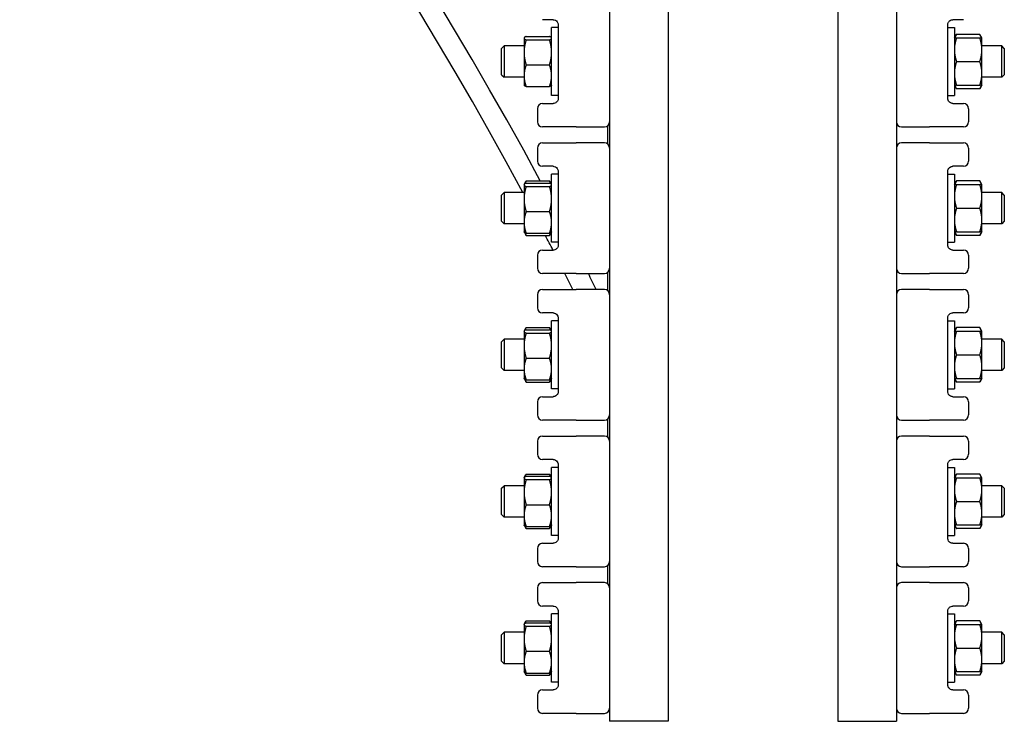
# Model space of a CAD drawing. Header units: inches. Extents: x 24 to 1128, y -69 to 748.
# Tile 274 of 656: x 448.72 to 460.47, y 305.05 to 313.42. Entities that reach past the tile are written whole.
import ezdxf

# ---------------------------------------------------------------- set-up
doc = ezdxf.new("R2010")
doc.units = ezdxf.units.IN
doc.header["$LTSCALE"] = 32
doc.header["$MEASUREMENT"] = 0
doc.layers.add('Visible (ANSI)', color=7, linetype='Continuous', lineweight=30)

msp = doc.modelspace()

# ---------------------------------------------------------------- linework, layer by layer
at = {"layer": 'Visible (ANSI)'}
for p, q in [((455.76301, 319.04617), (455.76301, 305.04617)), ((456.46301, 319.04617), (456.46301, 305.04617)), ((458.48601, 319.04617), (458.48601, 305.04617)), ((459.18601, 319.04617), (459.18601, 305.04617)), ((455.08801, 313.42117), (454.96301, 313.42117)), ((455.15051, 313.35867), (455.15051, 312.48367)), ((459.79851, 312.48367), (459.79851, 313.35867)), ((459.98601, 313.42117), (459.86101, 313.42117)), ((455.07051, 312.51467), (455.07051, 313.32767)), ((455.15051, 313.32767), (455.07051, 313.32767)), ((459.79851, 313.32767), (459.87851, 313.32767)), ((459.87851, 313.32767), (459.87851, 312.51467)), ((459.87851, 313.20267), (459.90365, 313.24622)), ((460.18237, 313.24622), (459.90365, 313.24622)), ((460.20751, 313.20267), (460.18237, 313.24622)), ((454.47451, 313.07742), (454.50576, 313.10867)), ((454.50576, 313.10867), (454.50576, 312.73367)), ((454.74151, 313.10867), (454.50576, 313.10867)), ((454.74151, 313.20267), (454.74273, 313.20478)), ((454.74151, 313.20267), (454.74151, 313.20057)), ((454.74151, 313.20057), (454.74151, 313.03118)), ((454.76665, 313.22037), (455.04537, 313.22037)), ((454.76665, 313.18078), (455.04537, 313.18078)), ((455.07051, 313.20267), (455.06929, 313.20478)), ((459.90365, 313.20267), (460.18237, 313.20267)), ((460.20751, 313.06192), (460.20751, 313.20267)), ((460.44326, 313.10867), (460.20751, 313.10867)), ((460.44326, 312.73367), (460.44326, 313.10867)), ((460.47451, 313.07742), (460.44326, 313.10867)), ((454.47451, 312.76492), (454.47451, 313.07742)), ((454.74151, 313.03118), (454.74151, 312.75177)), ((460.20751, 312.78042), (460.20751, 313.06192)), ((460.47451, 313.07742), (460.47451, 312.76492)), ((454.76665, 312.88158), (455.04537, 312.88158)), ((459.90365, 312.92117), (460.18237, 312.92117)), ((454.47451, 312.76492), (454.50576, 312.73367)), ((460.20751, 312.63967), (460.20751, 312.78042)), ((460.47451, 312.76492), (460.44326, 312.73367)), ((454.74151, 312.73367), (454.50576, 312.73367)), ((454.74151, 312.75177), (454.74151, 312.63967)), ((454.74151, 312.63967), (454.74273, 312.63756)), ((455.07051, 312.63967), (455.06929, 312.63756)), ((459.87851, 312.63967), (459.90365, 312.59612)), ((459.90365, 312.63967), (460.18237, 312.63967)), ((460.20751, 312.63967), (460.18237, 312.59612)), ((460.44326, 312.73367), (460.20751, 312.73367)), ((454.76665, 312.62197), (455.04537, 312.62197)), ((460.18237, 312.59612), (459.90365, 312.59612)), ((454.96301, 312.42117), (455.08801, 312.42117)), ((455.15051, 312.51467), (455.07051, 312.51467)), ((459.79851, 312.51467), (459.87851, 312.51467)), ((459.86101, 312.42117), (459.98601, 312.42117)), ((454.90051, 312.35867), (454.90051, 312.20367)), ((460.04851, 312.35867), (460.04851, 312.20367)), ((455.31027, 312.14117), (454.96301, 312.14117)), ((455.36575, 312.14117), (455.31027, 312.14117)), ((455.36575, 312.14117), (455.70051, 312.14117)), ((455.73789, 312.15358), (455.73789, 311.93876)), ((459.24851, 312.14117), (459.58327, 312.14117)), ((459.63875, 312.14117), (459.58327, 312.14117)), ((459.98601, 312.14117), (459.63875, 312.14117)), ((454.96301, 311.95117), (455.31027, 311.95117)), ((455.31027, 311.95117), (455.36575, 311.95117)), ((455.70051, 311.95117), (455.36575, 311.95117)), ((459.58327, 311.95117), (459.24851, 311.95117)), ((459.58327, 311.95117), (459.63875, 311.95117)), ((459.63875, 311.95117), (459.98601, 311.95117)), ((454.90051, 311.88867), (454.90051, 311.73367)), ((460.04851, 311.88867), (460.04851, 311.73367)), ((455.08801, 311.67117), (454.96301, 311.67117)), ((455.07051, 310.76467), (455.07051, 311.57767)), ((455.15051, 311.57767), (455.07051, 311.57767)), ((455.15051, 311.60867), (455.15051, 310.73367)), ((459.79851, 310.73367), (459.79851, 311.60867)), ((459.79851, 311.57767), (459.87851, 311.57767)), ((459.98601, 311.67117), (459.86101, 311.67117)), ((459.87851, 311.57767), (459.87851, 310.76467)), ((454.74273, 311.45478), (454.76375, 311.49119)), ((454.76665, 311.49609), (455.04537, 311.49609)), ((454.76665, 311.47037), (455.04537, 311.47037)), ((455.06929, 311.45478), (455.04827, 311.49119)), ((459.87851, 311.45267), (459.90365, 311.49622)), ((460.18237, 311.49622), (459.90365, 311.49622)), ((460.20751, 311.45267), (460.18237, 311.49622)), ((454.47451, 311.32742), (454.50576, 311.35867)), ((454.50576, 311.35867), (454.50576, 310.98367)), ((454.74151, 311.35867), (454.50576, 311.35867)), ((454.74151, 311.45267), (454.74273, 311.45478)), ((454.74151, 311.45267), (454.74151, 311.45057)), ((454.74151, 311.45057), (454.74151, 311.28118)), ((454.76665, 311.43078), (455.04537, 311.43078)), ((455.07051, 311.45267), (455.06929, 311.45478)), ((459.90365, 311.45267), (460.18237, 311.45267)), ((460.20751, 311.31192), (460.20751, 311.45267)), ((460.44326, 311.35867), (460.20751, 311.35867)), ((460.44326, 310.98367), (460.44326, 311.35867)), ((460.47451, 311.32742), (460.44326, 311.35867)), ((454.47451, 311.01492), (454.47451, 311.32742)), ((454.74151, 311.28118), (454.74151, 311.00177)), ((460.20751, 311.03042), (460.20751, 311.31192)), ((460.47451, 311.32742), (460.47451, 311.01492)), ((454.76665, 311.13158), (455.04537, 311.13158)), ((459.90365, 311.17117), (460.18237, 311.17117)), ((454.47451, 311.01492), (454.50576, 310.98367)), ((454.74151, 311.00177), (454.74151, 310.88967)), ((460.20751, 310.88967), (460.20751, 311.03042)), ((460.47451, 311.01492), (460.44326, 310.98367)), ((454.74151, 310.98367), (454.50576, 310.98367)), ((454.74151, 310.88967), (454.74273, 310.88756)), ((454.74273, 310.88756), (454.76375, 310.85115)), ((454.76665, 310.87197), (455.04537, 310.87197)), ((455.06929, 310.88756), (455.04827, 310.85115)), ((455.07051, 310.88967), (455.06929, 310.88756)), ((459.87851, 310.88967), (459.90365, 310.84612)), ((459.90365, 310.88967), (460.18237, 310.88967)), ((460.20751, 310.88967), (460.18237, 310.84612)), ((460.44326, 310.98367), (460.20751, 310.98367)), ((454.76665, 310.84625), (455.04537, 310.84625)), ((455.15051, 310.76467), (455.07051, 310.76467)), ((459.79851, 310.76467), (459.87851, 310.76467)), ((460.18237, 310.84612), (459.90365, 310.84612)), ((454.96301, 310.67117), (455.08801, 310.67117)), ((459.86101, 310.67117), (459.98601, 310.67117)), ((454.90051, 310.60867), (454.90051, 310.45367)), ((460.04851, 310.60867), (460.04851, 310.45367)), ((455.73789, 310.40358), (455.73789, 310.18876)), ((455.31027, 310.39117), (454.96301, 310.39117)), ((455.36575, 310.39117), (455.31027, 310.39117)), ((455.36575, 310.39117), (455.70051, 310.39117)), ((459.24851, 310.39117), (459.58327, 310.39117)), ((459.63875, 310.39117), (459.58327, 310.39117)), ((459.98601, 310.39117), (459.63875, 310.39117)), ((454.96301, 310.20117), (455.31027, 310.20117)), ((455.31027, 310.20117), (455.36575, 310.20117)), ((455.70051, 310.20117), (455.36575, 310.20117)), ((459.58327, 310.20117), (459.24851, 310.20117)), ((459.58327, 310.20117), (459.63875, 310.20117)), ((459.63875, 310.20117), (459.98601, 310.20117)), ((454.90051, 310.13867), (454.90051, 309.98367)), ((460.04851, 310.13867), (460.04851, 309.98367)), ((455.08801, 309.92117), (454.96301, 309.92117)), ((455.07051, 309.01467), (455.07051, 309.82767)), ((455.15051, 309.82767), (455.07051, 309.82767)), ((455.15051, 309.85867), (455.15051, 308.98367)), ((459.79851, 308.98367), (459.79851, 309.85867)), ((459.79851, 309.82767), (459.87851, 309.82767)), ((459.98601, 309.92117), (459.86101, 309.92117)), ((459.87851, 309.82767), (459.87851, 309.01467)), ((454.74151, 309.70267), (454.74273, 309.70478)), ((454.74151, 309.70267), (454.74151, 309.70057)), ((454.74151, 309.70057), (454.74151, 309.53118)), ((454.74273, 309.70478), (454.76375, 309.74119)), ((454.76665, 309.74609), (455.04537, 309.74609)), ((454.76665, 309.72037), (455.04537, 309.72037)), ((455.06929, 309.70478), (455.04827, 309.74119)), ((455.07051, 309.70267), (455.06929, 309.70478)), ((459.87851, 309.70267), (459.90365, 309.74622)), ((460.18237, 309.74622), (459.90365, 309.74622)), ((459.90365, 309.70267), (460.18237, 309.70267)), ((460.20751, 309.70267), (460.18237, 309.74622)), ((460.20751, 309.56192), (460.20751, 309.70267)), ((454.47451, 309.57742), (454.50576, 309.60867)), ((454.50576, 309.60867), (454.50576, 309.23367)), ((454.74151, 309.60867), (454.50576, 309.60867)), ((454.76665, 309.68078), (455.04537, 309.68078)), ((460.44326, 309.60867), (460.20751, 309.60867)), ((460.44326, 309.23367), (460.44326, 309.60867)), ((460.47451, 309.57742), (460.44326, 309.60867)), ((454.47451, 309.26492), (454.47451, 309.57742)), ((454.74151, 309.53118), (454.74151, 309.25177)), ((460.20751, 309.28042), (460.20751, 309.56192)), ((460.47451, 309.57742), (460.47451, 309.26492)), ((454.76665, 309.38158), (455.04537, 309.38158)), ((459.90365, 309.42117), (460.18237, 309.42117)), ((454.47451, 309.26492), (454.50576, 309.23367)), ((454.74151, 309.23367), (454.50576, 309.23367)), ((454.74151, 309.25177), (454.74151, 309.13967)), ((460.20751, 309.13967), (460.20751, 309.28042)), ((460.44326, 309.23367), (460.20751, 309.23367)), ((460.47451, 309.26492), (460.44326, 309.23367)), ((454.74151, 309.13967), (454.74273, 309.13756)), ((454.74273, 309.13756), (454.76375, 309.10115)), ((454.76665, 309.12197), (455.04537, 309.12197)), ((455.06929, 309.13756), (455.04827, 309.10115)), ((455.07051, 309.13967), (455.06929, 309.13756)), ((459.87851, 309.13967), (459.90365, 309.09612)), ((459.90365, 309.13967), (460.18237, 309.13967)), ((460.20751, 309.13967), (460.18237, 309.09612)), ((454.76665, 309.09625), (455.04537, 309.09625)), ((455.15051, 309.01467), (455.07051, 309.01467)), ((459.79851, 309.01467), (459.87851, 309.01467)), ((460.18237, 309.09612), (459.90365, 309.09612)), ((454.96301, 308.92117), (455.08801, 308.92117)), ((459.86101, 308.92117), (459.98601, 308.92117)), ((454.90051, 308.85867), (454.90051, 308.70367)), ((460.04851, 308.85867), (460.04851, 308.70367)), ((455.31027, 308.64117), (454.96301, 308.64117)), ((455.36575, 308.64117), (455.31027, 308.64117)), ((455.36575, 308.64117), (455.70051, 308.64117)), ((455.73789, 308.65358), (455.73789, 308.43876)), ((459.24851, 308.64117), (459.58327, 308.64117)), ((459.63875, 308.64117), (459.58327, 308.64117)), ((459.98601, 308.64117), (459.63875, 308.64117)), ((454.96301, 308.45117), (455.31027, 308.45117)), ((455.31027, 308.45117), (455.36575, 308.45117)), ((455.70051, 308.45117), (455.36575, 308.45117)), ((459.58327, 308.45117), (459.24851, 308.45117)), ((459.58327, 308.45117), (459.63875, 308.45117)), ((459.63875, 308.45117), (459.98601, 308.45117)), ((454.90051, 308.38867), (454.90051, 308.23367)), ((460.04851, 308.38867), (460.04851, 308.23367)), ((455.08801, 308.17117), (454.96301, 308.17117)), ((459.98601, 308.17117), (459.86101, 308.17117)), ((455.07051, 307.26467), (455.07051, 308.07767)), ((455.15051, 308.07767), (455.07051, 308.07767)), ((455.15051, 308.10867), (455.15051, 307.23367)), ((459.79851, 307.23367), (459.79851, 308.10867)), ((459.79851, 308.07767), (459.87851, 308.07767)), ((459.87851, 308.07767), (459.87851, 307.26467)), ((454.74151, 307.95267), (454.74273, 307.95478)), ((454.74151, 307.95267), (454.74151, 307.95057)), ((454.74151, 307.95057), (454.74151, 307.78118)), ((454.74273, 307.95478), (454.76375, 307.99119)), ((454.76665, 307.99609), (455.04537, 307.99609)), ((454.76665, 307.97037), (455.04537, 307.97037)), ((455.06929, 307.95478), (455.04827, 307.99119)), ((455.07051, 307.95267), (455.06929, 307.95478)), ((459.87851, 307.95267), (459.90365, 307.99622)), ((460.18237, 307.99622), (459.90365, 307.99622)), ((459.90365, 307.95267), (460.18237, 307.95267)), ((460.20751, 307.95267), (460.18237, 307.99622)), ((460.20751, 307.81192), (460.20751, 307.95267)), ((454.47451, 307.82742), (454.50576, 307.85867)), ((454.47451, 307.51492), (454.47451, 307.82742)), ((454.50576, 307.85867), (454.50576, 307.48367)), ((454.74151, 307.85867), (454.50576, 307.85867)), ((454.76665, 307.93078), (455.04537, 307.93078)), ((460.44326, 307.85867), (460.20751, 307.85867)), ((460.44326, 307.48367), (460.44326, 307.85867)), ((460.47451, 307.82742), (460.44326, 307.85867)), ((460.47451, 307.82742), (460.47451, 307.51492)), ((454.74151, 307.78118), (454.74151, 307.50177)), ((460.20751, 307.53042), (460.20751, 307.81192)), ((454.76665, 307.63158), (455.04537, 307.63158)), ((459.90365, 307.67117), (460.18237, 307.67117)), ((454.47451, 307.51492), (454.50576, 307.48367)), ((454.74151, 307.48367), (454.50576, 307.48367)), ((454.74151, 307.50177), (454.74151, 307.38967)), ((460.20751, 307.38967), (460.20751, 307.53042)), ((460.44326, 307.48367), (460.20751, 307.48367)), ((460.47451, 307.51492), (460.44326, 307.48367)), ((454.74151, 307.38967), (454.74273, 307.38756)), ((454.74273, 307.38756), (454.76375, 307.35115)), ((454.76665, 307.37197), (455.04537, 307.37197)), ((454.76665, 307.34625), (455.04537, 307.34625)), ((455.06929, 307.38756), (455.04827, 307.35115)), ((455.07051, 307.38967), (455.06929, 307.38756)), ((459.87851, 307.38967), (459.90365, 307.34612)), ((459.90365, 307.38967), (460.18237, 307.38967)), ((460.18237, 307.34612), (459.90365, 307.34612)), ((460.20751, 307.38967), (460.18237, 307.34612)), ((455.15051, 307.26467), (455.07051, 307.26467)), ((459.79851, 307.26467), (459.87851, 307.26467)), ((454.96301, 307.17117), (455.08801, 307.17117)), ((459.86101, 307.17117), (459.98601, 307.17117)), ((454.90051, 307.10867), (454.90051, 306.95367)), ((460.04851, 307.10867), (460.04851, 306.95367)), ((455.31027, 306.89117), (454.96301, 306.89117)), ((455.36575, 306.89117), (455.31027, 306.89117)), ((455.36575, 306.89117), (455.70051, 306.89117)), ((455.73789, 306.90358), (455.73789, 306.68876)), ((459.24851, 306.89117), (459.58327, 306.89117)), ((459.63875, 306.89117), (459.58327, 306.89117)), ((459.98601, 306.89117), (459.63875, 306.89117)), ((454.96301, 306.70117), (455.31027, 306.70117)), ((455.31027, 306.70117), (455.36575, 306.70117)), ((455.70051, 306.70117), (455.36575, 306.70117)), ((459.58327, 306.70117), (459.24851, 306.70117)), ((459.58327, 306.70117), (459.63875, 306.70117)), ((459.63875, 306.70117), (459.98601, 306.70117)), ((454.90051, 306.63867), (454.90051, 306.48367)), ((460.04851, 306.63867), (460.04851, 306.48367)), ((455.08801, 306.42117), (454.96301, 306.42117)), ((459.98601, 306.42117), (459.86101, 306.42117)), ((455.07051, 305.51467), (455.07051, 306.32767)), ((455.15051, 306.32767), (455.07051, 306.32767)), ((455.15051, 306.35867), (455.15051, 305.48367)), ((459.79851, 305.48367), (459.79851, 306.35867)), ((459.79851, 306.32767), (459.87851, 306.32767)), ((459.87851, 306.32767), (459.87851, 305.51467)), ((454.74151, 306.20267), (454.74273, 306.20478)), ((454.74151, 306.20267), (454.74151, 306.20057)), ((454.74151, 306.20057), (454.74151, 306.03118)), ((454.74273, 306.20478), (454.76375, 306.24119)), ((454.76665, 306.24609), (455.04537, 306.24609)), ((454.76665, 306.22037), (455.04537, 306.22037)), ((454.76665, 306.18078), (455.04537, 306.18078)), ((455.06929, 306.20478), (455.04827, 306.24119)), ((455.07051, 306.20267), (455.06929, 306.20478)), ((459.87851, 306.20267), (459.90365, 306.24622)), ((460.18237, 306.24622), (459.90365, 306.24622)), ((459.90365, 306.20267), (460.18237, 306.20267)), ((460.20751, 306.20267), (460.18237, 306.24622)), ((460.20751, 306.06192), (460.20751, 306.20267)), ((454.47451, 306.07742), (454.50576, 306.10867)), ((454.47451, 305.76492), (454.47451, 306.07742)), ((454.50576, 306.10867), (454.50576, 305.73367)), ((454.74151, 306.10867), (454.50576, 306.10867)), ((460.44326, 306.10867), (460.20751, 306.10867)), ((460.20751, 305.78042), (460.20751, 306.06192)), ((460.44326, 305.73367), (460.44326, 306.10867)), ((460.47451, 306.07742), (460.44326, 306.10867)), ((460.47451, 306.07742), (460.47451, 305.76492)), ((454.74151, 306.03118), (454.74151, 305.75177)), ((454.76665, 305.88158), (455.04537, 305.88158)), ((459.90365, 305.92117), (460.18237, 305.92117)), ((454.47451, 305.76492), (454.50576, 305.73367)), ((454.74151, 305.73367), (454.50576, 305.73367)), ((454.74151, 305.75177), (454.74151, 305.63967)), ((460.20751, 305.63967), (460.20751, 305.78042)), ((460.44326, 305.73367), (460.20751, 305.73367)), ((460.47451, 305.76492), (460.44326, 305.73367)), ((454.74151, 305.63967), (454.74273, 305.63756)), ((454.74273, 305.63756), (454.76375, 305.60115)), ((454.76665, 305.62197), (455.04537, 305.62197)), ((454.76665, 305.59625), (455.04537, 305.59625)), ((455.06929, 305.63756), (455.04827, 305.60115)), ((455.07051, 305.63967), (455.06929, 305.63756)), ((459.87851, 305.63967), (459.90365, 305.59612)), ((459.90365, 305.63967), (460.18237, 305.63967)), ((460.18237, 305.59612), (459.90365, 305.59612)), ((460.20751, 305.63967), (460.18237, 305.59612)), ((455.15051, 305.51467), (455.07051, 305.51467)), ((459.79851, 305.51467), (459.87851, 305.51467)), ((454.90051, 305.35867), (454.90051, 305.20367)), ((454.96301, 305.42117), (455.08801, 305.42117)), ((459.86101, 305.42117), (459.98601, 305.42117)), ((460.04851, 305.35867), (460.04851, 305.20367)), ((455.31027, 305.14117), (454.96301, 305.14117)), ((455.36575, 305.14117), (455.31027, 305.14117)), ((455.36575, 305.14117), (455.70051, 305.14117)), ((459.24851, 305.14117), (459.58327, 305.14117)), ((459.63875, 305.14117), (459.58327, 305.14117)), ((459.98601, 305.14117), (459.63875, 305.14117)), ((456.46301, 305.04617), (455.76301, 305.04617)), ((458.48601, 305.04617), (459.18601, 305.04617))]:
    msp.add_line(p, q, dxfattribs=at)
for centre, radius, start, end in [((415.62125, 290.39305), 44.62029, 28.225777, 94.726002), ((415.62125, 290.39305), 44.37029, 28.197664, 94.722655), ((454.96301, 312.35867), 0.0625, 90, 180), ((459.98601, 312.35867), 0.0625, 0, 90), ((454.96301, 312.20367), 0.0625, 180, 270), ((455.70051, 312.20367), 0.0625, 270, 0), ((459.24851, 312.20367), 0.0625, 180, 270), ((459.98601, 312.20367), 0.0625, 270, 0), ((454.96301, 311.88867), 0.0625, 90, 180), ((455.70051, 311.88867), 0.0625, 0, 90), ((459.24851, 311.88867), 0.0625, 90, 180), ((459.98601, 311.88867), 0.0625, 0, 90), ((454.96301, 311.73367), 0.0625, 180, 270), ((459.98601, 311.73367), 0.0625, 270, 0), ((415.62125, 290.39305), 44.37029, 27.194995, 27.449464), ((454.96301, 310.60867), 0.0625, 90, 180), ((459.98601, 310.60867), 0.0625, 0, 90), ((454.96301, 310.45367), 0.0625, 180, 270), ((455.70051, 310.45367), 0.0625, 270, 0), ((459.24851, 310.45367), 0.0625, 180, 270), ((459.98601, 310.45367), 0.0625, 270, 0), ((415.62125, 290.39305), 44.37029, 26.514709, 26.789227), ((415.62125, 290.39305), 44.62029, 26.354664, 26.62726), ((454.96301, 310.13867), 0.0625, 90, 180), ((455.70051, 310.13867), 0.0625, 0, 90), ((459.24851, 310.13867), 0.0625, 90, 180), ((459.98601, 310.13867), 0.0625, 0, 90), ((454.96301, 309.98367), 0.0625, 180, 270), ((459.98601, 309.98367), 0.0625, 270, 0), ((454.96301, 308.85867), 0.0625, 90, 180), ((459.98601, 308.85867), 0.0625, 0, 90), ((454.96301, 308.70367), 0.0625, 180, 270), ((455.70051, 308.70367), 0.0625, 270, 0), ((459.24851, 308.70367), 0.0625, 180, 270), ((459.98601, 308.70367), 0.0625, 270, 0), ((454.96301, 308.38867), 0.0625, 90, 180), ((455.70051, 308.38867), 0.0625, 0, 90), ((459.24851, 308.38867), 0.0625, 90, 180), ((459.98601, 308.38867), 0.0625, 0, 90), ((454.96301, 308.23367), 0.0625, 180, 270), ((459.98601, 308.23367), 0.0625, 270, 0), ((454.96301, 307.10867), 0.0625, 90, 180), ((459.98601, 307.10867), 0.0625, 0, 90), ((454.96301, 306.95367), 0.0625, 180, 270), ((455.70051, 306.95367), 0.0625, 270, 0), ((459.24851, 306.95367), 0.0625, 180, 270), ((459.98601, 306.95367), 0.0625, 270, 0), ((454.96301, 306.63867), 0.0625, 90, 180), ((455.70051, 306.63867), 0.0625, 0, 90), ((459.24851, 306.63867), 0.0625, 90, 180), ((459.98601, 306.63867), 0.0625, 0, 90), ((454.96301, 306.48367), 0.0625, 180, 270), ((459.98601, 306.48367), 0.0625, 270, 0), ((454.96301, 305.35867), 0.0625, 90, 180), ((459.98601, 305.35867), 0.0625, 0, 90), ((454.96301, 305.20367), 0.0625, 180, 270), ((455.70051, 305.20367), 0.0625, 270, 0), ((459.24851, 305.20367), 0.0625, 180, 270), ((459.98601, 305.20367), 0.0625, 270, 0)]:
    msp.add_arc(centre, radius, start, end, dxfattribs=at)
for points, knots in [([(455.08801, 313.42117), (455.09282, 313.42117), (455.09788, 313.42062), (455.11144, 313.41725), (455.12026, 313.41324), (455.13578, 313.40014), (455.14252, 313.39132), (455.1491, 313.37376), (455.15051, 313.36623), (455.15051, 313.35867)], [0, 0, 0, 0, 0.122052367, 0.122052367, 0.317336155, 0.317336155, 0.498186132, 0.498186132, 0.613337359, 0.613337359, 0.613337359, 0.613337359]), ([(459.79851, 313.35867), (459.79851, 313.36214), (459.7988, 313.36561), (459.80028, 313.37444), (459.80191, 313.37967), (459.80693, 313.39073), (459.81068, 313.39625), (459.81941, 313.40579), (459.82443, 313.40969), (459.83671, 313.41685), (459.84404, 313.41923), (459.85441, 313.42092), (459.85777, 313.42117), (459.86101, 313.42117)], [0, 0, 0, 0, 0.052872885, 0.052872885, 0.137469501, 0.137469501, 0.247445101, 0.247445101, 0.365265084, 0.365265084, 0.531005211, 0.531005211, 0.613329, 0.613329, 0.613329, 0.613329]), ([(455.15051, 312.48367), (455.15051, 312.4802), (455.15022, 312.47673), (455.14874, 312.4679), (455.14711, 312.46267), (455.1421, 312.4516), (455.13834, 312.44609), (455.12961, 312.43655), (455.12459, 312.43265), (455.11231, 312.42549), (455.10498, 312.42311), (455.09461, 312.42142), (455.09125, 312.42117), (455.08801, 312.42117)], [0, 0, 0, 0, 0.052872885, 0.052872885, 0.137469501, 0.137469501, 0.247445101, 0.247445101, 0.365289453, 0.365289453, 0.531049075, 0.531049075, 0.613328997, 0.613328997, 0.613328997, 0.613328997]), ([(459.86101, 312.42117), (459.8562, 312.42117), (459.85114, 312.42172), (459.83758, 312.42509), (459.82876, 312.42911), (459.81324, 312.44221), (459.80649, 312.45104), (459.79992, 312.46859), (459.79851, 312.47612), (459.79851, 312.48367)], [0, 0, 0, 0, 0.122084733, 0.122084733, 0.317420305, 0.317420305, 0.498259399, 0.498259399, 0.613337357, 0.613337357, 0.613337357, 0.613337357]), ([(455.08801, 311.67117), (455.09282, 311.67117), (455.09788, 311.67062), (455.11144, 311.66725), (455.12026, 311.66324), (455.13578, 311.65014), (455.14252, 311.64132), (455.1491, 311.62376), (455.15051, 311.61623), (455.15051, 311.60867)], [0, 0, 0, 0, 0.122052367, 0.122052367, 0.317336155, 0.317336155, 0.498186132, 0.498186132, 0.613337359, 0.613337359, 0.613337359, 0.613337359]), ([(459.79851, 311.60867), (459.79851, 311.61214), (459.7988, 311.61561), (459.80028, 311.62444), (459.80191, 311.62967), (459.80693, 311.64073), (459.81068, 311.64625), (459.81941, 311.65579), (459.82443, 311.65969), (459.83671, 311.66685), (459.84404, 311.66923), (459.85441, 311.67092), (459.85777, 311.67117), (459.86101, 311.67117)], [0, 0, 0, 0, 0.052872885, 0.052872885, 0.137469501, 0.137469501, 0.247445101, 0.247445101, 0.365265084, 0.365265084, 0.531005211, 0.531005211, 0.613329, 0.613329, 0.613329, 0.613329]), ([(455.15051, 310.73367), (455.15051, 310.7302), (455.15022, 310.72673), (455.14874, 310.7179), (455.14711, 310.71267), (455.1421, 310.7016), (455.13834, 310.69609), (455.12961, 310.68655), (455.12459, 310.68265), (455.11231, 310.67549), (455.10498, 310.67311), (455.09461, 310.67142), (455.09125, 310.67117), (455.08801, 310.67117)], [0, 0, 0, 0, 0.052872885, 0.052872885, 0.137469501, 0.137469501, 0.247445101, 0.247445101, 0.365289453, 0.365289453, 0.531049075, 0.531049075, 0.613328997, 0.613328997, 0.613328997, 0.613328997]), ([(459.86101, 310.67117), (459.8562, 310.67117), (459.85114, 310.67172), (459.83758, 310.67509), (459.82876, 310.67911), (459.81324, 310.69221), (459.80649, 310.70104), (459.79992, 310.71859), (459.79851, 310.72612), (459.79851, 310.73367)], [0, 0, 0, 0, 0.122084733, 0.122084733, 0.317420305, 0.317420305, 0.498259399, 0.498259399, 0.613337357, 0.613337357, 0.613337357, 0.613337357]), ([(455.08801, 309.92117), (455.09282, 309.92117), (455.09788, 309.92062), (455.11144, 309.91725), (455.12026, 309.91324), (455.13578, 309.90014), (455.14252, 309.89132), (455.1491, 309.87376), (455.15051, 309.86623), (455.15051, 309.85867)], [0, 0, 0, 0, 0.122052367, 0.122052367, 0.317336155, 0.317336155, 0.498186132, 0.498186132, 0.613337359, 0.613337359, 0.613337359, 0.613337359]), ([(459.79851, 309.85867), (459.79851, 309.86214), (459.7988, 309.86561), (459.80028, 309.87444), (459.80191, 309.87967), (459.80693, 309.89073), (459.81068, 309.89625), (459.81941, 309.90579), (459.82443, 309.90969), (459.83671, 309.91685), (459.84404, 309.91923), (459.85441, 309.92092), (459.85777, 309.92117), (459.86101, 309.92117)], [0, 0, 0, 0, 0.052872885, 0.052872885, 0.137469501, 0.137469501, 0.247445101, 0.247445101, 0.365265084, 0.365265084, 0.531005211, 0.531005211, 0.613329, 0.613329, 0.613329, 0.613329]), ([(455.15051, 308.98367), (455.15051, 308.9802), (455.15022, 308.97673), (455.14874, 308.9679), (455.14711, 308.96267), (455.1421, 308.9516), (455.13834, 308.94609), (455.12961, 308.93655), (455.12459, 308.93265), (455.11231, 308.92549), (455.10498, 308.92311), (455.09461, 308.92142), (455.09125, 308.92117), (455.08801, 308.92117)], [0, 0, 0, 0, 0.052872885, 0.052872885, 0.137469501, 0.137469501, 0.247445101, 0.247445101, 0.365289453, 0.365289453, 0.531049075, 0.531049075, 0.613328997, 0.613328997, 0.613328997, 0.613328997]), ([(459.86101, 308.92117), (459.8562, 308.92117), (459.85114, 308.92172), (459.83758, 308.92509), (459.82876, 308.92911), (459.81324, 308.94221), (459.80649, 308.95104), (459.79992, 308.96859), (459.79851, 308.97612), (459.79851, 308.98367)], [0, 0, 0, 0, 0.122084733, 0.122084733, 0.317420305, 0.317420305, 0.498259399, 0.498259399, 0.613337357, 0.613337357, 0.613337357, 0.613337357]), ([(455.08801, 308.17117), (455.09282, 308.17117), (455.09788, 308.17062), (455.11144, 308.16725), (455.12026, 308.16324), (455.13578, 308.15014), (455.14252, 308.14132), (455.1491, 308.12376), (455.15051, 308.11623), (455.15051, 308.10867)], [0, 0, 0, 0, 0.122052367, 0.122052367, 0.317336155, 0.317336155, 0.498186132, 0.498186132, 0.613337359, 0.613337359, 0.613337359, 0.613337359]), ([(459.79851, 308.10867), (459.79851, 308.11214), (459.7988, 308.11561), (459.80028, 308.12444), (459.80191, 308.12967), (459.80693, 308.14073), (459.81068, 308.14625), (459.81941, 308.15579), (459.82443, 308.15969), (459.83671, 308.16685), (459.84404, 308.16923), (459.85441, 308.17092), (459.85777, 308.17117), (459.86101, 308.17117)], [0, 0, 0, 0, 0.052872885, 0.052872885, 0.137469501, 0.137469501, 0.247445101, 0.247445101, 0.365265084, 0.365265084, 0.531005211, 0.531005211, 0.613329, 0.613329, 0.613329, 0.613329]), ([(455.15051, 307.23367), (455.15051, 307.2302), (455.15022, 307.22673), (455.14874, 307.2179), (455.14711, 307.21267), (455.1421, 307.2016), (455.13834, 307.19609), (455.12961, 307.18655), (455.12459, 307.18265), (455.11231, 307.17549), (455.10498, 307.17311), (455.09461, 307.17142), (455.09125, 307.17117), (455.08801, 307.17117)], [0, 0, 0, 0, 0.052872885, 0.052872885, 0.137469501, 0.137469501, 0.247445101, 0.247445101, 0.365289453, 0.365289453, 0.531049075, 0.531049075, 0.613328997, 0.613328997, 0.613328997, 0.613328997]), ([(459.86101, 307.17117), (459.8562, 307.17117), (459.85114, 307.17172), (459.83758, 307.17509), (459.82876, 307.17911), (459.81324, 307.19221), (459.80649, 307.20104), (459.79992, 307.21859), (459.79851, 307.22612), (459.79851, 307.23367)], [0, 0, 0, 0, 0.122084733, 0.122084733, 0.317420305, 0.317420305, 0.498259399, 0.498259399, 0.613337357, 0.613337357, 0.613337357, 0.613337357]), ([(455.08801, 306.42117), (455.09282, 306.42117), (455.09788, 306.42062), (455.11144, 306.41725), (455.12026, 306.41324), (455.13578, 306.40014), (455.14252, 306.39132), (455.1491, 306.37376), (455.15051, 306.36623), (455.15051, 306.35867)], [0, 0, 0, 0, 0.122052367, 0.122052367, 0.317336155, 0.317336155, 0.498186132, 0.498186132, 0.613337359, 0.613337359, 0.613337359, 0.613337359]), ([(459.79851, 306.35867), (459.79851, 306.36214), (459.7988, 306.36561), (459.80028, 306.37444), (459.80191, 306.37967), (459.80693, 306.39073), (459.81068, 306.39625), (459.81941, 306.40579), (459.82443, 306.40969), (459.83671, 306.41685), (459.84404, 306.41923), (459.85441, 306.42092), (459.85777, 306.42117), (459.86101, 306.42117)], [0, 0, 0, 0, 0.052872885, 0.052872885, 0.137469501, 0.137469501, 0.247445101, 0.247445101, 0.365265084, 0.365265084, 0.531005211, 0.531005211, 0.613329, 0.613329, 0.613329, 0.613329]), ([(455.15051, 305.48367), (455.15051, 305.4802), (455.15022, 305.47673), (455.14874, 305.4679), (455.14711, 305.46267), (455.1421, 305.4516), (455.13834, 305.44609), (455.12961, 305.43655), (455.12459, 305.43265), (455.11231, 305.42549), (455.10498, 305.42311), (455.09461, 305.42142), (455.09125, 305.42117), (455.08801, 305.42117)], [0, 0, 0, 0, 0.052872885, 0.052872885, 0.137469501, 0.137469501, 0.247445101, 0.247445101, 0.365289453, 0.365289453, 0.531049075, 0.531049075, 0.613328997, 0.613328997, 0.613328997, 0.613328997]), ([(459.86101, 305.42117), (459.8562, 305.42117), (459.85114, 305.42172), (459.83758, 305.42509), (459.82876, 305.42911), (459.81324, 305.44221), (459.80649, 305.45104), (459.79992, 305.46859), (459.79851, 305.47612), (459.79851, 305.48367)], [0, 0, 0, 0, 0.122084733, 0.122084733, 0.317420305, 0.317420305, 0.498259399, 0.498259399, 0.613337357, 0.613337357, 0.613337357, 0.613337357])]:
    msp.add_open_spline(points, degree=3, knots=knots, dxfattribs=at)
for points, weights in [([(459.90365, 313.24622), (459.8904, 313.22326), (459.88424, 313.20267)], [1, 1.01965956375, 1.01895290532]), ([(460.20178, 313.20267), (460.19563, 313.22326), (460.18237, 313.24622)], [1.01895290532, 1.01965956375, 1]), ([(454.76665, 313.22037), (454.74151, 313.20976), (454.74151, 313.20057)], [1, 1.0379548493, 1]), ([(454.74151, 313.20057), (454.74151, 313.19139), (454.76665, 313.18078)], [1, 1.0379548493, 1]), ([(454.76665, 313.18078), (454.74151, 313.10061), (454.74151, 313.03118)], [1, 1.0379548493, 1]), ([(455.07051, 313.20057), (455.07051, 313.20976), (455.04537, 313.22037)], [1, 1.0379548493, 1]), ([(455.04537, 313.18078), (455.07051, 313.19139), (455.07051, 313.20057)], [1, 1.0379548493, 1]), ([(455.07051, 313.03118), (455.07051, 313.10061), (455.04537, 313.18078)], [1, 1.0379548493, 1]), ([(459.87851, 313.20267), (459.87851, 313.20267), (459.90365, 313.20267)], [1, 1.0379548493, 1]), ([(459.90365, 313.20267), (459.87851, 313.12724), (459.87851, 313.06192)], [1, 1.0379548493, 1]), ([(460.18237, 313.20267), (460.20751, 313.20267), (460.20751, 313.20267)], [1, 1.0379548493, 1]), ([(460.20751, 313.06192), (460.20751, 313.12724), (460.18237, 313.20267)], [1, 1.0379548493, 1]), ([(454.74151, 313.03118), (454.74151, 312.96175), (454.76665, 312.88158)], [1, 1.0379548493, 1]), ([(455.04537, 312.88158), (455.07051, 312.96175), (455.07051, 313.03118)], [1, 1.0379548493, 1]), ([(459.87851, 313.06192), (459.87851, 312.9966), (459.90365, 312.92117)], [1, 1.0379548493, 1]), ([(460.18237, 312.92117), (460.20751, 312.9966), (460.20751, 313.06192)], [1, 1.0379548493, 1]), ([(454.76665, 312.88158), (454.74151, 312.81202), (454.74151, 312.75177)], [1, 1.0379548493, 1]), ([(455.07051, 312.75177), (455.07051, 312.81202), (455.04537, 312.88158)], [1, 1.0379548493, 1]), ([(459.90365, 312.92117), (459.87851, 312.84574), (459.87851, 312.78042)], [1, 1.0379548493, 1]), ([(460.20751, 312.78042), (460.20751, 312.84574), (460.18237, 312.92117)], [1, 1.0379548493, 1]), ([(459.87851, 312.78042), (459.87851, 312.7151), (459.90365, 312.63967)], [1, 1.0379548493, 1]), ([(460.18237, 312.63967), (460.20751, 312.7151), (460.20751, 312.78042)], [1, 1.0379548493, 1]), ([(454.74151, 312.75177), (454.74151, 312.69153), (454.76665, 312.62197)], [1, 1.0379548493, 1]), ([(454.76665, 312.62197), (454.74692, 312.63029), (454.74273, 312.63756)], [1, 1.02954253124, 1.01309562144]), ([(455.04537, 312.62197), (455.07051, 312.69153), (455.07051, 312.75177)], [1, 1.0379548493, 1]), ([(455.06929, 312.63756), (455.0651, 312.63029), (455.04537, 312.62197)], [1.01309562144, 1.02954253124, 1]), ([(459.90365, 312.63967), (459.87851, 312.63967), (459.87851, 312.63967)], [1, 1.0379548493, 1]), ([(459.88424, 312.63967), (459.8904, 312.61908), (459.90365, 312.59612)], [1.01895290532, 1.01965956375, 1]), ([(460.20751, 312.63967), (460.20751, 312.63967), (460.18237, 312.63967)], [1, 1.0379548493, 1]), ([(460.18237, 312.59612), (460.19563, 312.61908), (460.20178, 312.63967)], [1, 1.01965956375, 1.01895290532]), ([(454.76665, 311.47037), (454.74151, 311.45976), (454.74151, 311.45057)], [1, 1.0379548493, 1]), ([(454.76665, 311.49609), (454.75566, 311.47798), (454.74959, 311.46152)], [1, 1.01624676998, 1.01858451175]), ([(455.06244, 311.46152), (455.05636, 311.47798), (455.04537, 311.49609)], [1.01858451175, 1.01624676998, 1]), ([(455.07051, 311.45057), (455.07051, 311.45976), (455.04537, 311.47037)], [1, 1.0379548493, 1]), ([(459.90365, 311.49622), (459.8904, 311.47326), (459.88424, 311.45267)], [1, 1.01965956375, 1.01895290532]), ([(460.20178, 311.45267), (460.19563, 311.47326), (460.18237, 311.49622)], [1.01895290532, 1.01965956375, 1]), ([(454.74151, 311.45057), (454.74151, 311.44139), (454.76665, 311.43078)], [1, 1.0379548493, 1]), ([(454.76665, 311.43078), (454.74151, 311.35061), (454.74151, 311.28118)], [1, 1.0379548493, 1]), ([(455.04537, 311.43078), (455.07051, 311.44139), (455.07051, 311.45057)], [1, 1.0379548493, 1]), ([(455.07051, 311.28118), (455.07051, 311.35061), (455.04537, 311.43078)], [1, 1.0379548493, 1]), ([(459.87851, 311.45267), (459.87851, 311.45267), (459.90365, 311.45267)], [1, 1.0379548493, 1]), ([(459.90365, 311.45267), (459.87851, 311.37724), (459.87851, 311.31192)], [1, 1.0379548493, 1]), ([(460.18237, 311.45267), (460.20751, 311.45267), (460.20751, 311.45267)], [1, 1.0379548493, 1]), ([(460.20751, 311.31192), (460.20751, 311.37724), (460.18237, 311.45267)], [1, 1.0379548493, 1]), ([(454.74151, 311.28118), (454.74151, 311.21175), (454.76665, 311.13158)], [1, 1.0379548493, 1]), ([(455.04537, 311.13158), (455.07051, 311.21175), (455.07051, 311.28118)], [1, 1.0379548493, 1]), ([(459.87851, 311.31192), (459.87851, 311.2466), (459.90365, 311.17117)], [1, 1.0379548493, 1]), ([(460.18237, 311.17117), (460.20751, 311.2466), (460.20751, 311.31192)], [1, 1.0379548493, 1]), ([(454.76665, 311.13158), (454.74151, 311.06202), (454.74151, 311.00177)], [1, 1.0379548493, 1]), ([(455.07051, 311.00177), (455.07051, 311.06202), (455.04537, 311.13158)], [1, 1.0379548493, 1]), ([(459.90365, 311.17117), (459.87851, 311.09574), (459.87851, 311.03042)], [1, 1.0379548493, 1]), ([(460.20751, 311.03042), (460.20751, 311.09574), (460.18237, 311.17117)], [1, 1.0379548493, 1]), ([(454.74151, 311.00177), (454.74151, 310.94153), (454.76665, 310.87197)], [1, 1.0379548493, 1]), ([(455.04537, 310.87197), (455.07051, 310.94153), (455.07051, 311.00177)], [1, 1.0379548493, 1]), ([(459.87851, 311.03042), (459.87851, 310.9651), (459.90365, 310.88967)], [1, 1.0379548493, 1]), ([(460.18237, 310.88967), (460.20751, 310.9651), (460.20751, 311.03042)], [1, 1.0379548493, 1]), ([(454.76665, 310.87197), (454.74692, 310.88029), (454.74273, 310.88756)], [1, 1.02954253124, 1.01309562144]), ([(454.75119, 310.87976), (454.75703, 310.86372), (454.76665, 310.84625)], [1.01777583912, 1.01420217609, 1]), ([(455.06929, 310.88756), (455.0651, 310.88029), (455.04537, 310.87197)], [1.01309562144, 1.02954253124, 1]), ([(455.04537, 310.84625), (455.055, 310.86372), (455.06084, 310.87976)], [1, 1.01420217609, 1.01777583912]), ([(459.90365, 310.88967), (459.87851, 310.88967), (459.87851, 310.88967)], [1, 1.0379548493, 1]), ([(459.88424, 310.88967), (459.8904, 310.86908), (459.90365, 310.84612)], [1.01895290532, 1.01965956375, 1]), ([(460.20751, 310.88967), (460.20751, 310.88967), (460.18237, 310.88967)], [1, 1.0379548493, 1]), ([(460.18237, 310.84612), (460.19563, 310.86908), (460.20178, 310.88967)], [1, 1.01965956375, 1.01895290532]), ([(454.76665, 310.84625), (454.76515, 310.84872), (454.76375, 310.85115)], [1, 1.00218611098, 1.00412039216]), ([(455.04827, 310.85115), (455.04687, 310.84872), (455.04537, 310.84625)], [1.00412039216, 1.00218611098, 1]), ([(454.76665, 309.72037), (454.74151, 309.70976), (454.74151, 309.70057)], [1, 1.0379548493, 1]), ([(454.74151, 309.70057), (454.74151, 309.69139), (454.76665, 309.68078)], [1, 1.0379548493, 1]), ([(454.76665, 309.74609), (454.75566, 309.72798), (454.74959, 309.71152)], [1, 1.01624676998, 1.01858451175]), ([(455.06244, 309.71152), (455.05636, 309.72798), (455.04537, 309.74609)], [1.01858451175, 1.01624676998, 1]), ([(455.07051, 309.70057), (455.07051, 309.70976), (455.04537, 309.72037)], [1, 1.0379548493, 1]), ([(455.04537, 309.68078), (455.07051, 309.69139), (455.07051, 309.70057)], [1, 1.0379548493, 1]), ([(459.87851, 309.70267), (459.87851, 309.70267), (459.90365, 309.70267)], [1, 1.0379548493, 1]), ([(459.90365, 309.70267), (459.87851, 309.62724), (459.87851, 309.56192)], [1, 1.0379548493, 1]), ([(459.90365, 309.74622), (459.8904, 309.72326), (459.88424, 309.70267)], [1, 1.01965956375, 1.01895290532]), ([(460.20178, 309.70267), (460.19563, 309.72326), (460.18237, 309.74622)], [1.01895290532, 1.01965956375, 1]), ([(460.18237, 309.70267), (460.20751, 309.70267), (460.20751, 309.70267)], [1, 1.0379548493, 1]), ([(460.20751, 309.56192), (460.20751, 309.62724), (460.18237, 309.70267)], [1, 1.0379548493, 1]), ([(454.76665, 309.68078), (454.74151, 309.60061), (454.74151, 309.53118)], [1, 1.0379548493, 1]), ([(455.07051, 309.53118), (455.07051, 309.60061), (455.04537, 309.68078)], [1, 1.0379548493, 1]), ([(454.74151, 309.53118), (454.74151, 309.46175), (454.76665, 309.38158)], [1, 1.0379548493, 1]), ([(455.04537, 309.38158), (455.07051, 309.46175), (455.07051, 309.53118)], [1, 1.0379548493, 1]), ([(459.87851, 309.56192), (459.87851, 309.4966), (459.90365, 309.42117)], [1, 1.0379548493, 1]), ([(460.18237, 309.42117), (460.20751, 309.4966), (460.20751, 309.56192)], [1, 1.0379548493, 1]), ([(454.76665, 309.38158), (454.74151, 309.31202), (454.74151, 309.25177)], [1, 1.0379548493, 1]), ([(455.07051, 309.25177), (455.07051, 309.31202), (455.04537, 309.38158)], [1, 1.0379548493, 1]), ([(459.90365, 309.42117), (459.87851, 309.34574), (459.87851, 309.28042)], [1, 1.0379548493, 1]), ([(460.20751, 309.28042), (460.20751, 309.34574), (460.18237, 309.42117)], [1, 1.0379548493, 1]), ([(454.74151, 309.25177), (454.74151, 309.19153), (454.76665, 309.12197)], [1, 1.0379548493, 1]), ([(455.04537, 309.12197), (455.07051, 309.19153), (455.07051, 309.25177)], [1, 1.0379548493, 1]), ([(459.87851, 309.28042), (459.87851, 309.2151), (459.90365, 309.13967)], [1, 1.0379548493, 1]), ([(460.18237, 309.13967), (460.20751, 309.2151), (460.20751, 309.28042)], [1, 1.0379548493, 1]), ([(454.76665, 309.12197), (454.74692, 309.13029), (454.74273, 309.13756)], [1, 1.02954253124, 1.01309562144]), ([(454.75119, 309.12976), (454.75703, 309.11372), (454.76665, 309.09625)], [1.01777583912, 1.01420217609, 1]), ([(455.06929, 309.13756), (455.0651, 309.13029), (455.04537, 309.12197)], [1.01309562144, 1.02954253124, 1]), ([(455.04537, 309.09625), (455.055, 309.11372), (455.06084, 309.12976)], [1, 1.01420217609, 1.01777583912]), ([(459.90365, 309.13967), (459.87851, 309.13967), (459.87851, 309.13967)], [1, 1.0379548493, 1]), ([(459.88424, 309.13967), (459.8904, 309.11908), (459.90365, 309.09612)], [1.01895290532, 1.01965956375, 1]), ([(460.20751, 309.13967), (460.20751, 309.13967), (460.18237, 309.13967)], [1, 1.0379548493, 1]), ([(460.18237, 309.09612), (460.19563, 309.11908), (460.20178, 309.13967)], [1, 1.01965956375, 1.01895290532]), ([(454.76665, 309.09625), (454.76515, 309.09872), (454.76375, 309.10115)], [1, 1.00218611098, 1.00412039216]), ([(455.04827, 309.10115), (455.04687, 309.09872), (455.04537, 309.09625)], [1.00412039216, 1.00218611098, 1]), ([(454.76665, 307.97037), (454.74151, 307.95976), (454.74151, 307.95057)], [1, 1.0379548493, 1]), ([(454.74151, 307.95057), (454.74151, 307.94139), (454.76665, 307.93078)], [1, 1.0379548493, 1]), ([(454.76665, 307.99609), (454.75566, 307.97798), (454.74959, 307.96152)], [1, 1.01624676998, 1.01858451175]), ([(455.06244, 307.96152), (455.05636, 307.97798), (455.04537, 307.99609)], [1.01858451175, 1.01624676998, 1]), ([(455.07051, 307.95057), (455.07051, 307.95976), (455.04537, 307.97037)], [1, 1.0379548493, 1]), ([(455.04537, 307.93078), (455.07051, 307.94139), (455.07051, 307.95057)], [1, 1.0379548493, 1]), ([(459.87851, 307.95267), (459.87851, 307.95267), (459.90365, 307.95267)], [1, 1.0379548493, 1]), ([(459.90365, 307.95267), (459.87851, 307.87724), (459.87851, 307.81192)], [1, 1.0379548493, 1]), ([(459.90365, 307.99622), (459.8904, 307.97326), (459.88424, 307.95267)], [1, 1.01965956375, 1.01895290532]), ([(460.20178, 307.95267), (460.19563, 307.97326), (460.18237, 307.99622)], [1.01895290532, 1.01965956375, 1]), ([(460.18237, 307.95267), (460.20751, 307.95267), (460.20751, 307.95267)], [1, 1.0379548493, 1]), ([(460.20751, 307.81192), (460.20751, 307.87724), (460.18237, 307.95267)], [1, 1.0379548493, 1]), ([(454.76665, 307.93078), (454.74151, 307.85061), (454.74151, 307.78118)], [1, 1.0379548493, 1]), ([(455.07051, 307.78118), (455.07051, 307.85061), (455.04537, 307.93078)], [1, 1.0379548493, 1]), ([(454.74151, 307.78118), (454.74151, 307.71175), (454.76665, 307.63158)], [1, 1.0379548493, 1]), ([(455.04537, 307.63158), (455.07051, 307.71175), (455.07051, 307.78118)], [1, 1.0379548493, 1]), ([(459.87851, 307.81192), (459.87851, 307.7466), (459.90365, 307.67117)], [1, 1.0379548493, 1]), ([(460.18237, 307.67117), (460.20751, 307.7466), (460.20751, 307.81192)], [1, 1.0379548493, 1]), ([(454.76665, 307.63158), (454.74151, 307.56202), (454.74151, 307.50177)], [1, 1.0379548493, 1]), ([(455.07051, 307.50177), (455.07051, 307.56202), (455.04537, 307.63158)], [1, 1.0379548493, 1]), ([(459.90365, 307.67117), (459.87851, 307.59574), (459.87851, 307.53042)], [1, 1.0379548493, 1]), ([(460.20751, 307.53042), (460.20751, 307.59574), (460.18237, 307.67117)], [1, 1.0379548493, 1]), ([(454.74151, 307.50177), (454.74151, 307.44153), (454.76665, 307.37197)], [1, 1.0379548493, 1]), ([(455.04537, 307.37197), (455.07051, 307.44153), (455.07051, 307.50177)], [1, 1.0379548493, 1]), ([(459.87851, 307.53042), (459.87851, 307.4651), (459.90365, 307.38967)], [1, 1.0379548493, 1]), ([(460.18237, 307.38967), (460.20751, 307.4651), (460.20751, 307.53042)], [1, 1.0379548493, 1]), ([(454.76665, 307.37197), (454.74692, 307.38029), (454.74273, 307.38756)], [1, 1.02954253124, 1.01309562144]), ([(454.75119, 307.37976), (454.75703, 307.36372), (454.76665, 307.34625)], [1.01777583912, 1.01420217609, 1]), ([(454.76665, 307.34625), (454.76515, 307.34872), (454.76375, 307.35115)], [1, 1.00218611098, 1.00412039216]), ([(455.06929, 307.38756), (455.0651, 307.38029), (455.04537, 307.37197)], [1.01309562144, 1.02954253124, 1]), ([(455.04537, 307.34625), (455.055, 307.36372), (455.06084, 307.37976)], [1, 1.01420217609, 1.01777583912]), ([(455.04827, 307.35115), (455.04687, 307.34872), (455.04537, 307.34625)], [1.00412039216, 1.00218611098, 1]), ([(459.90365, 307.38967), (459.87851, 307.38967), (459.87851, 307.38967)], [1, 1.0379548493, 1]), ([(459.88424, 307.38967), (459.8904, 307.36908), (459.90365, 307.34612)], [1.01895290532, 1.01965956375, 1]), ([(460.20751, 307.38967), (460.20751, 307.38967), (460.18237, 307.38967)], [1, 1.0379548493, 1]), ([(460.18237, 307.34612), (460.19563, 307.36908), (460.20178, 307.38967)], [1, 1.01965956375, 1.01895290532]), ([(454.76665, 306.22037), (454.74151, 306.20976), (454.74151, 306.20057)], [1, 1.0379548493, 1]), ([(454.74151, 306.20057), (454.74151, 306.19139), (454.76665, 306.18078)], [1, 1.0379548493, 1]), ([(454.76665, 306.18078), (454.74151, 306.10061), (454.74151, 306.03118)], [1, 1.0379548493, 1]), ([(454.76665, 306.24609), (454.75566, 306.22798), (454.74959, 306.21152)], [1, 1.01624676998, 1.01858451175]), ([(455.06244, 306.21152), (455.05636, 306.22798), (455.04537, 306.24609)], [1.01858451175, 1.01624676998, 1]), ([(455.07051, 306.20057), (455.07051, 306.20976), (455.04537, 306.22037)], [1, 1.0379548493, 1]), ([(455.04537, 306.18078), (455.07051, 306.19139), (455.07051, 306.20057)], [1, 1.0379548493, 1]), ([(455.07051, 306.03118), (455.07051, 306.10061), (455.04537, 306.18078)], [1, 1.0379548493, 1]), ([(459.87851, 306.20267), (459.87851, 306.20267), (459.90365, 306.20267)], [1, 1.0379548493, 1]), ([(459.90365, 306.20267), (459.87851, 306.12724), (459.87851, 306.06192)], [1, 1.0379548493, 1]), ([(459.90365, 306.24622), (459.8904, 306.22326), (459.88424, 306.20267)], [1, 1.01965956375, 1.01895290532]), ([(460.20178, 306.20267), (460.19563, 306.22326), (460.18237, 306.24622)], [1.01895290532, 1.01965956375, 1]), ([(460.18237, 306.20267), (460.20751, 306.20267), (460.20751, 306.20267)], [1, 1.0379548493, 1]), ([(460.20751, 306.06192), (460.20751, 306.12724), (460.18237, 306.20267)], [1, 1.0379548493, 1]), ([(459.87851, 306.06192), (459.87851, 305.9966), (459.90365, 305.92117)], [1, 1.0379548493, 1]), ([(460.18237, 305.92117), (460.20751, 305.9966), (460.20751, 306.06192)], [1, 1.0379548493, 1]), ([(454.74151, 306.03118), (454.74151, 305.96175), (454.76665, 305.88158)], [1, 1.0379548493, 1]), ([(455.04537, 305.88158), (455.07051, 305.96175), (455.07051, 306.03118)], [1, 1.0379548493, 1]), ([(454.76665, 305.88158), (454.74151, 305.81202), (454.74151, 305.75177)], [1, 1.0379548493, 1]), ([(455.07051, 305.75177), (455.07051, 305.81202), (455.04537, 305.88158)], [1, 1.0379548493, 1]), ([(459.90365, 305.92117), (459.87851, 305.84574), (459.87851, 305.78042)], [1, 1.0379548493, 1]), ([(460.20751, 305.78042), (460.20751, 305.84574), (460.18237, 305.92117)], [1, 1.0379548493, 1]), ([(454.74151, 305.75177), (454.74151, 305.69153), (454.76665, 305.62197)], [1, 1.0379548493, 1]), ([(455.04537, 305.62197), (455.07051, 305.69153), (455.07051, 305.75177)], [1, 1.0379548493, 1]), ([(459.87851, 305.78042), (459.87851, 305.7151), (459.90365, 305.63967)], [1, 1.0379548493, 1]), ([(460.18237, 305.63967), (460.20751, 305.7151), (460.20751, 305.78042)], [1, 1.0379548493, 1]), ([(454.76665, 305.62197), (454.74692, 305.63029), (454.74273, 305.63756)], [1, 1.02954253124, 1.01309562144]), ([(454.75119, 305.62976), (454.75703, 305.61372), (454.76665, 305.59625)], [1.01777583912, 1.01420217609, 1]), ([(454.76665, 305.59625), (454.76515, 305.59872), (454.76375, 305.60115)], [1, 1.00218611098, 1.00412039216]), ([(455.06929, 305.63756), (455.0651, 305.63029), (455.04537, 305.62197)], [1.01309562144, 1.02954253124, 1]), ([(455.04537, 305.59625), (455.055, 305.61372), (455.06084, 305.62976)], [1, 1.01420217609, 1.01777583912]), ([(455.04827, 305.60115), (455.04687, 305.59872), (455.04537, 305.59625)], [1.00412039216, 1.00218611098, 1]), ([(459.90365, 305.63967), (459.87851, 305.63967), (459.87851, 305.63967)], [1, 1.0379548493, 1]), ([(459.88424, 305.63967), (459.8904, 305.61908), (459.90365, 305.59612)], [1.01895290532, 1.01965956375, 1]), ([(460.20751, 305.63967), (460.20751, 305.63967), (460.18237, 305.63967)], [1, 1.0379548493, 1]), ([(460.18237, 305.59612), (460.19563, 305.61908), (460.20178, 305.63967)], [1, 1.01965956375, 1.01895290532])]:
    msp.add_rational_spline(points, weights, degree=2, dxfattribs=at)

doc.saveas('drawing.dxf')
